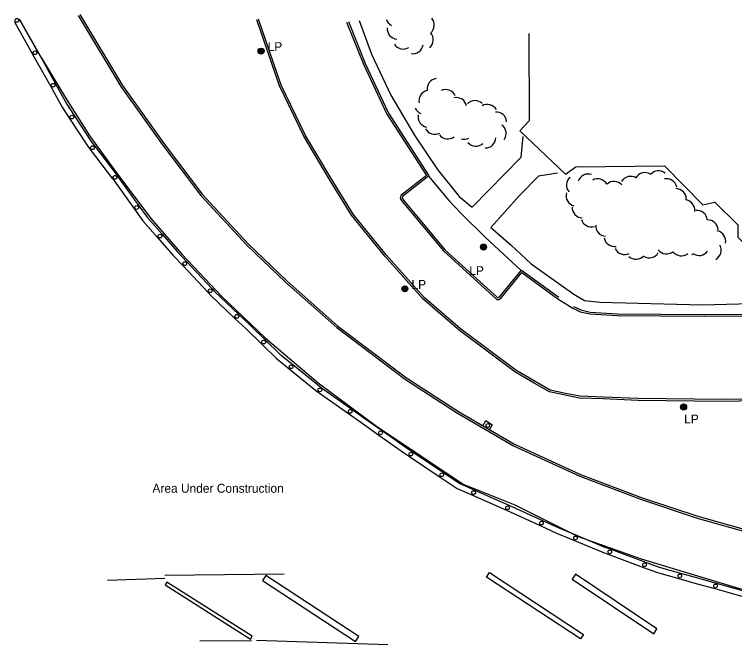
# Model space of a CAD drawing. Extents: x 2402803 to 2427059, y 6985292 to 6997652.
# Drawn here: x 2424756.2 to 2425143.7, y 6991794.3 to 6992133.4 of the extents above; entities that cross this region are included whole.
import ezdxf

# ---------------------------------------------------------------- set-up
doc = ezdxf.new("R2010")
doc.units = 0
for name, color, linetype in [('p_dtm sidewalk', 7, 'Continuous'), ('p_road - paved curb', 7, 'Continuous'), ('p_road conc barrier', 7, 'Continuous'), ('p_structure building', 7, 'Continuous'), ('p_structure general', 7, 'Continuous'), ('p_structure ruins', 7, 'Continuous'), ('p_structure slab', 7, 'Continuous'), ('p_utility manhole', 7, 'Continuous'), ('p_veg woods', 7, 'Continuous')]:
    doc.layers.add(name, color=color, linetype=linetype)

msp = doc.modelspace()

# ---------------------------------------------------------------- linework, layer by layer
at = {"layer": 'p_dtm sidewalk'}
for points in [[(2424941.65, 6992130.15), (2424948.37, 6992111.99), (2424958.78, 6992089.88), (2424971.71, 6992068.12), (2424983.88, 6992049.96), (2424995.57, 6992035.35), (2425002.55, 6992029.62), (2425028.86, 6992056.64), (2425029.86, 6992067.65)], [(2424978.99, 6992046.36), (2424989.98, 6992033.16), (2424996.86, 6992025.86), (2425009.65, 6992013.4), (2425028.8, 6991995.52)], [(2425048.38, 6992047.9), (2425038.18, 6992046.35), (2425027.91, 6992035.94), (2425012.57, 6992018.65), (2425023.43, 6992009.15), (2425034.19, 6991999.15), (2425057.27, 6991982.89), (2425062.93, 6991979.53), (2425071.1, 6991978.49), (2425126.15, 6991977.03), (2425172.05, 6991978.31), (2425204.71, 6991978.78), (2425217.62, 6991992.34)]]:
    msp.add_lwpolyline(points, dxfattribs=at)
at = {"layer": 'p_road - paved curb'}
for points in [[(2424758.9, 6992131.05), (2424770.61, 6992110.22), (2424784.16, 6992087.86), (2424796.75, 6992067.86), (2424811.17, 6992048.09), (2424829.81, 6992023.47), (2424846.56, 6992004.24), (2424867.57, 6991981.85), (2424891.23, 6991959.28), (2424919.73, 6991935.06), (2424951.06, 6991911.75), (2424975.51, 6991895.48), (2424997.64, 6991880.71), (2425025.52, 6991869.49), (2425059.53, 6991852.54), (2425093.5, 6991840.41), (2425146.38, 6991824.55), (2425186.03, 6991815.86), (2425215.12, 6991812.16), (2425240.14, 6991810.43), (2425260.69, 6991809.77), (2425263.14, 6991809.59)], [(2424790.58, 6992132.86), (2424813.49, 6992094.55), (2424835.97, 6992063.19), (2424856.57, 6992035.93), (2424881.28, 6992009.21), (2424902.17, 6991989.24), (2424929.65, 6991964.83), (2424966.59, 6991936.95), (2424994.66, 6991918.87), (2425024.76, 6991901.28), (2425060.36, 6991884.85), (2425093.65, 6991872.29), (2425123.55, 6991862.36), (2425154.9, 6991853.59), (2425194.74, 6991845.24), (2425234.29, 6991840.11), (2425261.88, 6991838.19)], [(2424791.44, 6992133.37), (2424814.33, 6992095.1), (2424836.78, 6992063.78), (2424857.34, 6992036.57), (2424881.99, 6992009.91), (2424902.85, 6991989.98), (2424930.28, 6991965.6), (2424967.16, 6991937.77), (2424995.18, 6991919.72), (2425025.22, 6991902.17), (2425060.75, 6991885.77), (2425093.98, 6991873.23), (2425123.84, 6991863.32), (2425155.14, 6991854.56), (2425194.91, 6991846.23), (2425234.39, 6991841.11), (2425261.95, 6991839.19)], [(2425256.7, 6991926.84), (2425199.95, 6991926.3), (2425137.09, 6991925.16), (2425091.8, 6991925.72), (2425073.04, 6991926.49), (2425060.33, 6991926.98), (2425052.57, 6991928.51), (2425044.1, 6991930.32), (2425035.87, 6991935), (2425025.47, 6991941.13), (2424995.68, 6991963.36), (2424976.02, 6991980.38), (2424955.57, 6992003.3), (2424937.68, 6992025.36), (2424925.2, 6992045.42), (2424911.93, 6992067.82), (2424898.86, 6992094.94), (2424886.68, 6992130.43)], [(2425256.69, 6991927.84), (2425199.94, 6991927.3), (2425137.09, 6991926.16), (2425091.83, 6991926.72), (2425073.08, 6991927.49), (2425060.45, 6991927.98), (2425052.77, 6991929.49), (2425044.46, 6991931.27), (2425036.37, 6991935.87), (2425026.02, 6991941.96), (2424996.31, 6991964.14), (2424976.72, 6991981.09), (2424956.33, 6992003.95), (2424938.5, 6992025.94), (2424926.05, 6992045.94), (2424912.81, 6992068.29), (2424899.79, 6992095.32), (2424887.63, 6992130.75)], [(2424934.98, 6992129.24), (2424944.02, 6992106.56), (2424956.66, 6992079.67), (2424977.89, 6992046.76), (2424964.11, 6992035.88), (2424963.72, 6992034.32), (2424964.8, 6992032.75), (2424987.09, 6992006.09), (2425015.78, 6991979.98), (2425017.05, 6991980.07), (2425018.29, 6991981.01), (2425029.23, 6991994.46), (2425048.51, 6991980.37)], [(2424935.91, 6992129.61), (2424944.94, 6992106.96), (2424957.54, 6992080.16), (2424979.22, 6992046.54), (2424965, 6992035.31), (2424964.8, 6992034.52), (2424965.6, 6992033.36), (2424987.81, 6992006.78), (2425016.14, 6991981.01), (2425016.68, 6991981.05), (2425017.59, 6991981.73), (2425029.05, 6991995.83), (2425049.1, 6991981.18)], [(2425048.51, 6991980.37), (2425056.63, 6991975.34)], [(2425057.06, 6991976.24), (2425061.01, 6991974.36), (2425066.04, 6991973.23), (2425080.47, 6991972.32), (2425127.49, 6991971.94), (2425186.21, 6991972.12), (2425221.77, 6991972.93), (2425222.6, 6991953.71), (2425254.83, 6991953.82)], [(2425056.63, 6991975.34), (2425060.68, 6991973.41), (2425065.9, 6991972.24), (2425080.43, 6991971.32), (2425127.49, 6991970.94), (2425186.22, 6991971.12), (2425220.81, 6991971.91), (2425221.64, 6991952.71), (2425254.83, 6991952.82)]]:
    msp.add_lwpolyline(points, dxfattribs=at)
at = {"layer": 'p_road conc barrier'}
for p, q in [((2424756.25, 6992129.42), (2424766.03, 6992111.98)), ((2424758.87, 6992130.89), (2424768.64, 6992113.45)), ((2424811.59, 6992046.57), (2424823.25, 6992030.34)), ((2424809.15, 6992044.82), (2424820.81, 6992028.59)), ((2424848.99, 6992000.3), (2424862.64, 6991985.71)), ((2424846.8, 6991998.25), (2424860.45, 6991983.66)), ((2424919.71, 6991930.09), (2424936.03, 6991918.56)), ((2424921.44, 6991932.54), (2424937.76, 6991921.01)), ((2424968.73, 6991895.55), (2424985.33, 6991884.43)), ((2424970.4, 6991898.05), (2424987, 6991886.92)), ((2425022.18, 6991869.29), (2425040.39, 6991861.03)), ((2425020.94, 6991866.56), (2425039.15, 6991858.3)), ((2425077.05, 6991845.61), (2425095.78, 6991838.67)), ((2425076.01, 6991842.8), (2425094.73, 6991835.86))]:
    msp.add_line(p, q, dxfattribs=at)
for points in [[(2424766.03, 6992111.98), (2424768.51, 6992107.55), (2424775.76, 6992094.51)], [(2424768.64, 6992113.45), (2424771.13, 6992109.02), (2424778.38, 6992095.97)], [(2424775.76, 6992094.51), (2424781.91, 6992083.45), (2424785.92, 6992077.32)], [(2424778.38, 6992095.97), (2424784.47, 6992085), (2424788.43, 6992078.96)], [(2424785.92, 6992077.32), (2424795.17, 6992063.21), (2424797.05, 6992060.74)], [(2424788.43, 6992078.96), (2424797.62, 6992064.95), (2424799.43, 6992062.56)], [(2424799.43, 6992062.56), (2424811.5, 6992046.69), (2424811.59, 6992046.57)], [(2424797.05, 6992060.74), (2424809.09, 6992044.91), (2424809.15, 6992044.82)], [(2424823.25, 6992030.34), (2424827.67, 6992024.19), (2424835.68, 6992015.08)], [(2424820.81, 6992028.59), (2424825.32, 6992022.32), (2424833.42, 6992013.1)], [(2424835.68, 6992015.08), (2424843.87, 6992005.76), (2424848.99, 6992000.3)], [(2424833.42, 6992013.1), (2424841.65, 6992003.74), (2424846.8, 6991998.25)], [(2424862.64, 6991985.71), (2424863.98, 6991984.28), (2424876.94, 6991972)], [(2424860.45, 6991983.66), (2424861.86, 6991982.16), (2424874.88, 6991969.82)], [(2424874.88, 6991969.82), (2424880.7, 6991964.31), (2424889.28, 6991955.97)], [(2424876.94, 6991972), (2424882.78, 6991966.47), (2424891.37, 6991958.12)], [(2424891.37, 6991958.12), (2424899.06, 6991950.64), (2424906.03, 6991944.96)], [(2424889.28, 6991955.97), (2424897.06, 6991948.4), (2424904.14, 6991942.63)], [(2424904.14, 6991942.63), (2424918.34, 6991931.06), (2424919.71, 6991930.09)], [(2424906.03, 6991944.96), (2424920.16, 6991933.45), (2424921.44, 6991932.54)], [(2424936.03, 6991918.56), (2424942.57, 6991913.94), (2424952.35, 6991907.03)], [(2424937.76, 6991921.01), (2424944.31, 6991916.39), (2424954.08, 6991909.48)], [(2424952.35, 6991907.03), (2424966.1, 6991897.32), (2424968.73, 6991895.55)], [(2424954.08, 6991909.48), (2424967.8, 6991899.79), (2424970.4, 6991898.05)], [(2424985.33, 6991884.43), (2424994.48, 6991878.29), (2425002.69, 6991874.69)], [(2424987, 6991886.92), (2424995.93, 6991880.93), (2425003.89, 6991877.44)], [(2425003.89, 6991877.44), (2425013.21, 6991873.36), (2425022.18, 6991869.29)], [(2425002.69, 6991874.69), (2425011.99, 6991870.62), (2425020.94, 6991866.56)], [(2425040.39, 6991861.03), (2425049.13, 6991857.07), (2425058.64, 6991853.11)], [(2425039.15, 6991858.3), (2425047.93, 6991854.32), (2425057.49, 6991850.34)], [(2425058.64, 6991853.11), (2425073.33, 6991846.99), (2425077.05, 6991845.61)], [(2425057.49, 6991850.34), (2425072.24, 6991844.2), (2425076.01, 6991842.8)], [(2425095.78, 6991838.67), (2425103.13, 6991835.94), (2425114.58, 6991832.72)], [(2425094.73, 6991835.86), (2425102.2, 6991833.09), (2425113.77, 6991829.83)], [(2425113.77, 6991829.83), (2425123.56, 6991827.08), (2425133.03, 6991824.43)], [(2425114.58, 6991832.72), (2425124.37, 6991829.97), (2425133.83, 6991827.32)], [(2425133.83, 6991827.32), (2425152.48, 6991822.1), (2425152.84, 6991822.04)], [(2425133.03, 6991824.43), (2425151.81, 6991819.18), (2425152.3, 6991819.09)]]:
    msp.add_lwpolyline(points, dxfattribs=at)
for centre in [(2424757.56, 6992130.16), (2424767.33, 6992112.72), (2424777.07, 6992095.24), (2424787.18, 6992078.14), (2424798.24, 6992061.65), (2424810.37, 6992045.7), (2424822.03, 6992029.47), (2424834.55, 6992014.09), (2424847.89, 6991999.27), (2424861.55, 6991984.69), (2424875.91, 6991970.91), (2424890.32, 6991957.04), (2424905.08, 6991943.8), (2424920.57, 6991931.32), (2424936.89, 6991919.79), (2424953.22, 6991908.25), (2424969.56, 6991896.8), (2424986.16, 6991885.67), (2425003.29, 6991876.07), (2425021.56, 6991867.92), (2425039.77, 6991859.67), (2425058.07, 6991851.72), (2425076.53, 6991844.21), (2425095.25, 6991837.26), (2425114.18, 6991831.27), (2425133.43, 6991825.87)]:
    msp.add_circle(centre, 1, dxfattribs=at)
at = {"layer": 'p_structure building'}
msp.add_lwpolyline([(2425032.93, 6992123.13), (2425033.08, 6992076.02), (2425028.19, 6992070.73), (2425052.67, 6992047.33), (2425058.27, 6992051.43), (2425105.91, 6992051.81), (2425126.52, 6992030.99), (2425133.04, 6992032.26), (2425145.46, 6992020.17), (2425145.46, 6992013.45), (2425174.08, 6991985.55), (2425180.72, 6991985.43), (2425203.02, 6992007.53), (2425199.26, 6992011.03), (2425204.53, 6992016.11), (2425210.48, 6992015.49), (2425231.19, 6992037.37), (2425231.37, 6992043.88), (2425202.04, 6992072.2), (2425196.97, 6992071.99), (2425189.95, 6992065.35), (2425183.96, 6992070.66), (2425184.37, 6992090.03), (2425148.02, 6992125.19)], dxfattribs=at)
at = {"layer": 'p_structure general'}
msp.add_circle((2425010.9, 6991912.2), 1, dxfattribs=at)
at = {"layer": 'p_structure ruins'}
for points in [[(2425011.76, 6991833.04), (2425062.35, 6991799.79), (2425060.78, 6991797.41), (2425010.19, 6991830.66)], [(2424889.77, 6991828.86), (2424939.79, 6991795.98), (2424941.55, 6991798.65), (2424891.53, 6991831.53)], [(2425056.32, 6991829.6), (2425100.22, 6991800.19), (2425101.93, 6991802.74), (2425058.03, 6991832.15)], [(2424837.35, 6991826.45), (2424883.18, 6991797.28), (2424884.14, 6991798.79), (2424838.31, 6991827.96)]]:
    msp.add_lwpolyline(points, close=True, dxfattribs=at)
for points in [[(2424806.41, 6991829), (2424837.13, 6991830.04), (2424837.13, 6991830.04)], [(2424837.26, 6991831.75), (2424901.3, 6991832.44)], [(2424856, 6991796.26), (2424883.87, 6991796.49)], [(2424886.55, 6991796.68), (2424957.06, 6991794.31)]]:
    msp.add_lwpolyline(points, dxfattribs=at)
at = {"layer": 'p_structure slab'}
msp.add_lwpolyline([(2425008.27, 6991912.07), (2425009.82, 6991914.84), (2425013.3, 6991912.62), (2425011.83, 6991909.99)], dxfattribs=at)
at = {"layer": 'p_utility manhole'}
for centre, radius in [((2424888.93, 6992113.63), 1.6), ((2424888.93, 6992113.63), 1.3), ((2424888.93, 6992113.63), 1), ((2424888.93, 6992113.63), 0.539), ((2424888.93, 6992113.63), 0.192), ((2425008.65, 6992008.21), 1.6), ((2425008.65, 6992008.21), 1.3), ((2425008.65, 6992008.21), 1), ((2425008.65, 6992008.21), 0.539), ((2425008.65, 6992008.21), 0.192), ((2424966.29, 6991985.71), 1.6), ((2424966.29, 6991985.71), 1.3), ((2424966.29, 6991985.71), 1), ((2424966.29, 6991985.71), 0.539), ((2424966.29, 6991985.71), 0.192), ((2425116.26, 6991922.18), 1.6), ((2425116.26, 6991922.18), 1.3), ((2425116.26, 6991922.18), 1), ((2425116.26, 6991922.18), 0.539), ((2425116.26, 6991922.18), 0.192)]:
    msp.add_circle(centre, radius, dxfattribs=at)
at = {"layer": 'p_veg woods'}
for centre, start, end in [((2424976.5, 6992127.7), 311.1901, 41.1901), ((2424961.65, 6992132.48), 199.778, 242.5288), ((2424962.43, 6992125.71), 175.256, 265.256), ((2424975.97, 6992119.72), 311.1901, 41.1901), ((2424965.41, 6992120.39), 212.7089, 302.7089), ((2424970.53, 6992117.87), 261.1037, 351.1037), ((2424983.92, 6992093.23), 97.8473, 187.8473), ((2424979.55, 6992086.95), 102.6403, 192.6403), ((2424988.26, 6992087.26), 24.9755, 114.9755), ((2424993.99, 6992082.95), 11.7719, 101.7719), ((2425003.96, 6992081.32), 45.7469, 135.7469), ((2425010.65, 6992079.32), 30.3057, 120.3057), ((2424976.95, 6992085.31), 204.6926, 247.6955), ((2425015.42, 6992075.2), 4.4301, 94.4301), ((2424979.02, 6992078.3), 169.2566, 259.2566), ((2425015.19, 6992069.27), 323.5807, 53.5807), ((2424982.39, 6992074.47), 208.5353, 298.5353), ((2424989.38, 6992072.05), 217.8446, 307.8446), ((2424998.23, 6992071.88), 252.9815, 296.8891), ((2425009.65, 6992067.16), 268.0249, 358.0249), ((2425004.48, 6992068.15), 221.0143, 311.0143), ((2425058.84, 6992041.63), 131.944, 221.944), ((2425064.91, 6992041.86), 70.7848, 160.7848), ((2425087.74, 6992040.6), 59.2973, 149.2973), ((2425095.47, 6992042.58), 58.9111, 148.9111), ((2425102.8, 6992043.57), 50.3862, 140.3862), ((2425070.06, 6992039.24), 29.173, 118.7117), ((2425078.82, 6992037.88), 41.9811, 131.9811), ((2425107.1, 6992039.29), 11.9601, 101.9601), ((2425112.04, 6992033.97), 0.4866, 90.4866), ((2425058.69, 6992035.85), 164.6334, 254.6334), ((2425116.62, 6992028.03), 353.0856, 83.0856), ((2425061.95, 6992029.51), 178.0615, 268.0615), ((2425123.35, 6992022.3), 4.8391, 94.8391), ((2425066.66, 6992024.7), 196.3512, 286.3512), ((2425129.25, 6992017.12), 2.8504, 92.8504), ((2425074.61, 6992019.6), 175.3146, 265.3146), ((2425133.23, 6992011.37), 348.2474, 78.2474), ((2425079.06, 6992014.12), 189.5764, 279.5764), ((2425084.58, 6992009.8), 204.9922, 294.9922), ((2425130.8, 6992006.51), 299.1113, 29.1113), ((2425090.66, 6992007.29), 227.5881, 317.5881), ((2425097.74, 6992008.06), 239.6175, 329.6175), ((2425107.06, 6992010.11), 217.8678, 307.8678), ((2425115, 6992009.12), 217.8678, 307.8678), ((2425116.68, 6992008), 316.1084, 324.4124), ((2425124.56, 6992009.31), 234.4124, 324.4124)]:
    msp.add_arc(centre, 5.65, start, end, dxfattribs=at)

# ---------------------------------------------------------------- texts
at = {"layer": 'p_structure ruins'}
msp.add_text('Area Under Construction', height=4.8, dxfattribs=at).set_placement((2424830.5, 6991876.01))
at = {"layer": 'p_utility manhole'}
for p in [(2424888.93, 6992113.63), (2424997.42, 6991993.11), (2424966.29, 6991985.71), (2425112.97, 6991913.29)]:
    msp.add_text('  LP', height=4.8, dxfattribs=at).set_placement(p)

doc.saveas('drawing.dxf')
